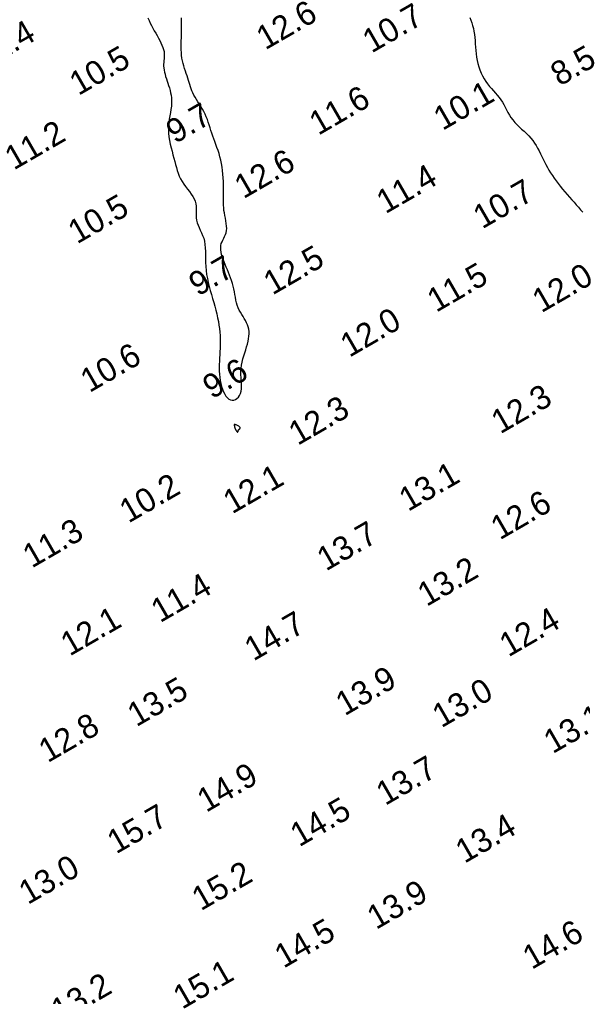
# Model space of a CAD drawing. Extents: x 3024098 to 3056816, y 418252 to 509144.
# Drawn here: x 3038678.5 to 3038796.8, y 419167.1 to 419372.3 of the extents above; entities that cross this region are included whole.
import ezdxf

# ---------------------------------------------------------------- set-up
doc = ezdxf.new("R2010")
doc.units = 0
doc.layers.add('V-CHAN-CONT-EL10', color=7, linetype='Continuous')
doc.layers.add('V-TOPO-SOUN-0911', color=7, linetype='Continuous')

msp = doc.modelspace()

# ---------------------------------------------------------------- linework, layer by layer
at = {"layer": 'V-CHAN-CONT-EL10'}
for points in [[(3038705.51, 419372.61), (3038705.74, 419372.07), (3038705.99, 419371.53), (3038706.26, 419371), (3038706.55, 419370.47), (3038706.84, 419369.94), (3038707.14, 419369.42), (3038707.43, 419368.9), (3038707.71, 419368.38), (3038707.98, 419367.87), (3038708.23, 419367.38), (3038708.44, 419366.89), (3038708.63, 419366.42), (3038708.78, 419365.98), (3038708.88, 419365.55), (3038708.93, 419365.14), (3038708.94, 419364.75), (3038708.93, 419364.38), (3038708.89, 419364.01), (3038708.85, 419363.65), (3038708.81, 419363.28), (3038708.79, 419362.9), (3038708.79, 419362.51), (3038708.82, 419362.11), (3038708.89, 419361.68), (3038708.98, 419361.24), (3038709.09, 419360.79), (3038709.22, 419360.33), (3038709.37, 419359.85), (3038709.52, 419359.37), (3038709.68, 419358.89), (3038709.84, 419358.41), (3038710, 419357.91), (3038710.14, 419357.41), (3038710.27, 419356.9), (3038710.37, 419356.38), (3038710.44, 419355.83), (3038710.48, 419355.27), (3038710.47, 419354.68), (3038710.42, 419354.06), (3038710.33, 419353.42), (3038710.21, 419352.76), (3038710.09, 419352.08), (3038709.98, 419351.37), (3038709.88, 419350.65), (3038709.81, 419349.92), (3038709.79, 419349.17), (3038709.83, 419348.41), (3038709.91, 419347.64), (3038710.04, 419346.87), (3038710.19, 419346.11), (3038710.38, 419345.35), (3038710.57, 419344.61), (3038710.76, 419343.88), (3038710.95, 419343.17), (3038711.13, 419342.49), (3038711.31, 419341.84), (3038711.48, 419341.2), (3038711.66, 419340.59), (3038711.86, 419339.99), (3038712.09, 419339.41), (3038712.35, 419338.84), (3038712.66, 419338.29), (3038713.01, 419337.74), (3038713.4, 419337.2), (3038713.8, 419336.67), (3038714.2, 419336.15), (3038714.58, 419335.63), (3038714.92, 419335.11), (3038715.21, 419334.61), (3038715.43, 419334.1), (3038715.57, 419333.6), (3038715.64, 419333.1), (3038715.66, 419332.6), (3038715.65, 419332.1), (3038715.63, 419331.6), (3038715.62, 419331.1), (3038715.64, 419330.6), (3038715.71, 419330.11), (3038715.85, 419329.61), (3038716.04, 419329.1), (3038716.26, 419328.59), (3038716.5, 419328.06), (3038716.75, 419327.51), (3038716.99, 419326.94), (3038717.21, 419326.34), (3038717.37, 419325.71), (3038717.48, 419325.03), (3038717.55, 419324.33), (3038717.58, 419323.59), (3038717.6, 419322.83), (3038717.6, 419322.04), (3038717.62, 419321.24), (3038717.65, 419320.42), (3038717.72, 419319.6), (3038717.83, 419318.76), (3038717.98, 419317.92), (3038718.16, 419317.08), (3038718.37, 419316.23), (3038718.6, 419315.39), (3038718.83, 419314.55), (3038719.08, 419313.71), (3038719.31, 419312.88), (3038719.54, 419312.06), (3038719.75, 419311.25), (3038719.95, 419310.45), (3038720.13, 419309.66), (3038720.29, 419308.88), (3038720.42, 419308.12), (3038720.53, 419307.37), (3038720.61, 419306.64), (3038720.66, 419305.93), (3038720.69, 419305.24), (3038720.69, 419304.55), (3038720.67, 419303.88), (3038720.65, 419303.21), (3038720.61, 419302.54), (3038720.57, 419301.87), (3038720.54, 419301.2), (3038720.51, 419300.51), (3038720.48, 419299.83), (3038720.48, 419299.14), (3038720.49, 419298.46), (3038720.52, 419297.78), (3038720.58, 419297.11), (3038720.66, 419296.46), (3038720.79, 419295.82), (3038720.94, 419295.21), (3038721.14, 419294.62), (3038721.36, 419294.08), (3038721.62, 419293.6), (3038721.89, 419293.17), (3038722.19, 419292.82), (3038722.51, 419292.56), (3038722.85, 419292.39), (3038723.19, 419292.33), (3038723.54, 419292.37), (3038723.88, 419292.49), (3038724.2, 419292.7), (3038724.49, 419292.99), (3038724.74, 419293.34), (3038724.94, 419293.75), (3038725.08, 419294.21), (3038725.15, 419294.71), (3038725.17, 419295.26), (3038725.15, 419295.83), (3038725.11, 419296.44), (3038725.07, 419297.06), (3038725.03, 419297.71), (3038725.02, 419298.36), (3038725.05, 419299.02), (3038725.13, 419299.69), (3038725.26, 419300.35), (3038725.43, 419301.01), (3038725.62, 419301.66), (3038725.82, 419302.3), (3038726.03, 419302.93), (3038726.22, 419303.54), (3038726.4, 419304.13), (3038726.54, 419304.7), (3038726.65, 419305.25), (3038726.71, 419305.78), (3038726.74, 419306.29), (3038726.73, 419306.78), (3038726.68, 419307.25), (3038726.58, 419307.72), (3038726.43, 419308.17), (3038726.23, 419308.61), (3038726, 419309.04), (3038725.74, 419309.47), (3038725.47, 419309.91), (3038725.19, 419310.35), (3038724.92, 419310.8), (3038724.67, 419311.27), (3038724.44, 419311.76), (3038724.26, 419312.28), (3038724.11, 419312.81), (3038723.99, 419313.37), (3038723.88, 419313.94), (3038723.78, 419314.52), (3038723.67, 419315.1), (3038723.56, 419315.7), (3038723.42, 419316.28), (3038723.26, 419316.87), (3038723.07, 419317.45), (3038722.86, 419318.02), (3038722.64, 419318.59), (3038722.41, 419319.16), (3038722.18, 419319.72), (3038721.95, 419320.27), (3038721.72, 419320.82), (3038721.5, 419321.36), (3038721.3, 419321.9), (3038721.12, 419322.42), (3038720.98, 419322.94), (3038720.87, 419323.43), (3038720.8, 419323.91), (3038720.78, 419324.37), (3038720.82, 419324.8), (3038720.91, 419325.21), (3038721.06, 419325.59), (3038721.23, 419325.97), (3038721.42, 419326.34), (3038721.6, 419326.72), (3038721.78, 419327.11), (3038721.92, 419327.51), (3038722.01, 419327.95), (3038722.04, 419328.42), (3038722.02, 419328.91), (3038721.96, 419329.43), (3038721.87, 419329.97), (3038721.77, 419330.53), (3038721.66, 419331.09), (3038721.55, 419331.65), (3038721.47, 419332.2), (3038721.41, 419332.75), (3038721.38, 419333.3), (3038721.36, 419333.85), (3038721.36, 419334.41), (3038721.37, 419334.98), (3038721.38, 419335.58), (3038721.39, 419336.2), (3038721.39, 419336.86), (3038721.39, 419337.55), (3038721.36, 419338.28), (3038721.32, 419339.02), (3038721.26, 419339.78), (3038721.19, 419340.55), (3038721.08, 419341.31), (3038720.96, 419342.05), (3038720.81, 419342.78), (3038720.63, 419343.48), (3038720.44, 419344.15), (3038720.22, 419344.79), (3038720, 419345.42), (3038719.77, 419346.03), (3038719.54, 419346.64), (3038719.31, 419347.23), (3038719.1, 419347.82), (3038718.9, 419348.4), (3038718.72, 419348.99), (3038718.54, 419349.57), (3038718.36, 419350.15), (3038718.18, 419350.72), (3038717.98, 419351.28), (3038717.76, 419351.84), (3038717.51, 419352.4), (3038717.24, 419352.94), (3038716.94, 419353.47), (3038716.63, 419353.99), (3038716.31, 419354.5), (3038716, 419355), (3038715.7, 419355.49), (3038715.41, 419355.96), (3038715.16, 419356.42), (3038714.94, 419356.87), (3038714.75, 419357.31), (3038714.58, 419357.74), (3038714.43, 419358.17), (3038714.29, 419358.61), (3038714.16, 419359.05), (3038714.02, 419359.5), (3038713.87, 419359.96), (3038713.71, 419360.45), (3038713.54, 419360.95), (3038713.37, 419361.46), (3038713.2, 419361.99), (3038713.03, 419362.53), (3038712.88, 419363.08), (3038712.75, 419363.64), (3038712.65, 419364.2), (3038712.57, 419364.77), (3038712.52, 419365.35), (3038712.5, 419365.94), (3038712.49, 419366.54), (3038712.49, 419367.15), (3038712.5, 419367.78), (3038712.52, 419368.42), (3038712.53, 419369.08), (3038712.54, 419369.76), (3038712.54, 419370.46), (3038712.54, 419371.18), (3038712.55, 419371.9), (3038712.56, 419372.62)], [(3038773.11, 419372.72), (3038773.32, 419372.16), (3038773.51, 419371.59), (3038773.69, 419371.01), (3038773.85, 419370.42), (3038773.98, 419369.81), (3038774.08, 419369.17), (3038774.15, 419368.52), (3038774.21, 419367.86), (3038774.26, 419367.18), (3038774.3, 419366.49), (3038774.36, 419365.8), (3038774.43, 419365.1), (3038774.53, 419364.41), (3038774.65, 419363.71), (3038774.82, 419363.03), (3038775.01, 419362.35), (3038775.24, 419361.69), (3038775.49, 419361.05), (3038775.78, 419360.43), (3038776.1, 419359.84), (3038776.45, 419359.28), (3038776.83, 419358.75), (3038777.23, 419358.25), (3038777.65, 419357.78), (3038778.06, 419357.31), (3038778.48, 419356.85), (3038778.88, 419356.39), (3038779.27, 419355.92), (3038779.63, 419355.44), (3038779.95, 419354.93), (3038780.25, 419354.41), (3038780.54, 419353.87), (3038780.82, 419353.32), (3038781.11, 419352.78), (3038781.42, 419352.23), (3038781.75, 419351.7), (3038782.13, 419351.19), (3038782.55, 419350.69), (3038783.01, 419350.21), (3038783.49, 419349.75), (3038783.99, 419349.29), (3038784.5, 419348.83), (3038784.99, 419348.36), (3038785.47, 419347.88), (3038785.91, 419347.39), (3038786.32, 419346.88), (3038786.69, 419346.35), (3038787.02, 419345.8), (3038787.34, 419345.25), (3038787.64, 419344.68), (3038787.92, 419344.11), (3038788.21, 419343.53), (3038788.49, 419342.95), (3038788.78, 419342.38), (3038789.08, 419341.81), (3038789.4, 419341.24), (3038789.73, 419340.67), (3038790.07, 419340.1), (3038790.44, 419339.54), (3038790.82, 419338.97), (3038791.23, 419338.4), (3038791.66, 419337.83), (3038792.11, 419337.26), (3038792.57, 419336.68), (3038793.05, 419336.12), (3038793.53, 419335.55), (3038794.02, 419334.99), (3038794.51, 419334.44), (3038794.99, 419333.9), (3038795.46, 419333.37), (3038795.93, 419332.85), (3038796.38, 419332.34), (3038796.83, 419331.85)]]:
    msp.add_lwpolyline(points, dxfattribs=at)
msp.add_lwpolyline([(3038724.39, 419285.66), (3038724.41, 419285.7), (3038724.42, 419285.74), (3038724.44, 419285.79), (3038724.45, 419285.84), (3038724.46, 419285.89), (3038724.48, 419285.94), (3038724.49, 419285.98), (3038724.5, 419286.02), (3038724.51, 419286.05), (3038724.52, 419286.08), (3038724.53, 419286.1), (3038724.55, 419286.13), (3038724.56, 419286.15), (3038724.58, 419286.17), (3038724.61, 419286.19), (3038724.64, 419286.21), (3038724.67, 419286.23), (3038724.7, 419286.26), (3038724.73, 419286.29), (3038724.77, 419286.32), (3038724.8, 419286.35), (3038724.83, 419286.39), (3038724.86, 419286.42), (3038724.88, 419286.46), (3038724.89, 419286.5), (3038724.89, 419286.54), (3038724.88, 419286.58), (3038724.86, 419286.63), (3038724.82, 419286.68), (3038724.76, 419286.74), (3038724.68, 419286.81), (3038724.57, 419286.88), (3038724.45, 419286.95), (3038724.32, 419287.02), (3038724.18, 419287.08), (3038724.04, 419287.14), (3038723.92, 419287.19), (3038723.8, 419287.23), (3038723.71, 419287.24), (3038723.65, 419287.24), (3038723.61, 419287.22), (3038723.59, 419287.18), (3038723.59, 419287.14), (3038723.6, 419287.08), (3038723.62, 419287.01), (3038723.65, 419286.93), (3038723.67, 419286.85), (3038723.69, 419286.77), (3038723.71, 419286.7), (3038723.73, 419286.61), (3038723.75, 419286.54), (3038723.77, 419286.46), (3038723.8, 419286.38), (3038723.83, 419286.3), (3038723.86, 419286.23), (3038723.9, 419286.16), (3038723.94, 419286.09), (3038723.98, 419286.02), (3038724.03, 419285.96), (3038724.08, 419285.89), (3038724.12, 419285.84), (3038724.17, 419285.79), (3038724.21, 419285.74), (3038724.24, 419285.7), (3038724.27, 419285.67), (3038724.29, 419285.64), (3038724.31, 419285.62), (3038724.33, 419285.61), (3038724.35, 419285.61), (3038724.36, 419285.61), (3038724.38, 419285.63)], close=True, dxfattribs=at)

# ---------------------------------------------------------------- texts
at = {"layer": 'V-TOPO-SOUN-0911'}
for s, p in [('12.6 ', (3038730.16, 419365.79)), ('10.7 ', (3038752.47, 419365.13)), ('11.4 ', (3038671.01, 419361.62)), ('10.5 ', (3038690.91, 419356.21)), ('8.5', (3038791.96, 419358.18)), ('11.6 ', (3038741.28, 419347.85)), ('10.1 ', (3038767.38, 419348.87)), ('9.7', (3038711.2, 419346.11)), ('11.2 ', (3038677.34, 419340.56)), ('12.6 ', (3038725.57, 419334.53)), ('11.4 ', (3038755.39, 419331.37)), ('10.7 ', (3038775.7, 419328.19)), ('10.5 ', (3038690.62, 419325.04)), ('12.5 ', (3038731.66, 419314.31)), ('9.7', (3038715.99, 419314.05)), ('11.5 ', (3038766.04, 419310.67)), ('12.0 ', (3038788.12, 419310.57)), ('12.0 ', (3038747.8, 419301.22)), ('10.6 ', (3038693.22, 419293.81)), ('9.6', (3038718.91, 419292.47)), ('12.3 ', (3038779.5, 419285.14)), ('12.3 ', (3038736.95, 419282.72)), ('12.1 ', (3038723.19, 419268.33)), ('13.1 ', (3038760.13, 419268.85)), ('10.2 ', (3038701.42, 419266.41)), ('12.6 ', (3038779.4, 419262.87)), ('11.3 ', (3038681.11, 419256.96)), ('13.7 ', (3038742.89, 419256.34)), ('13.2 ', (3038764.02, 419248.89)), ('11.4 ', (3038708.05, 419245.48)), ('12.1 ', (3038689.07, 419238.47)), ('12.4 ', (3038781.21, 419238.29)), ('14.7 ', (3038727.67, 419237.44)), ('13.9 ', (3038746.83, 419225.93)), ('13.5 ', (3038703.08, 419223.63)), ('13.0 ', (3038767.12, 419223.4)), ('13.1 ', (3038790.51, 419217.97)), ('12.8 ', (3038684.46, 419216.08)), ('13.7 ', (3038755.33, 419207.09)), ('14.9 ', (3038717.73, 419205.65)), ('15.7 ', (3038698.83, 419196.92)), ('14.5 ', (3038737.27, 419198.4)), ('13.4 ', (3038771.99, 419194.95)), ('13.0 ', (3038680.28, 419186.29)), ('15.2 ', (3038716.61, 419184.98)), ('13.9 ', (3038753.42, 419181.04)), ('14.5 ', (3038733.99, 419172.91)), ('14.6 ', (3038786.1, 419172.65)), ('15.1 ', (3038712.69, 419164.29)), ('13.2 ', (3038687.05, 419161.52))]:
    msp.add_text(s, height=5, rotation=30, dxfattribs=at).set_placement(p)

doc.saveas('drawing.dxf')
